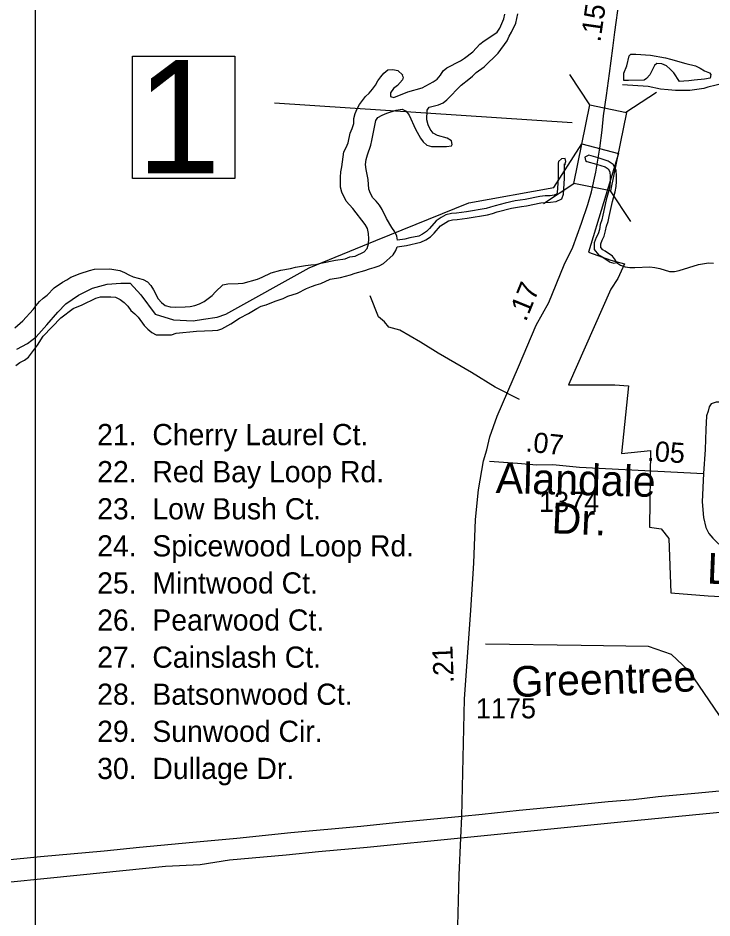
# Model space of a CAD drawing. Extents: x 2290055 to 2389491, y 66597 to 237875.
# Drawn here: x 2334260 to 2336408, y 185046 to 187832 of the extents above; entities that cross this region are included whole.
import ezdxf

# ---------------------------------------------------------------- set-up
doc = ezdxf.new("R2010")
doc.units = 0
for name, color, linetype in [('Exist Boundary Political City Limit New', 7, 'Continuous'), ('Exist Hydrographic Creek Double Shore', 7, 'Continuous'), ('Exist Hydrographic Creek Single Shore', 7, 'Continuous'), ('Exist Hydrographic Pond Under 1500 Sq Ft', 7, 'Continuous'), ('Exist Road Non-System Type 51', 7, 'Continuous'), ('Exist Road Non-System Type 51 Label', 7, 'Continuous'), ('Exist Road Primary US Divided Attributed', 7, 'Continuous'), ('Exist Road Secondary Mileage Hundredths English Label', 7, 'Continuous'), ('Exist Road Secondary Structure Standard Bridge CELL', 7, 'Continuous'), ('Exist Road Secondary Structure Standard Bridge Number Label', 7, 'Continuous'), ('Exist Road Secondary Type 51 Attributed', 7, 'Continuous'), ('Exist Road Secondary Type 51 Label', 7, 'Continuous'), ('Exist Road Secondary Type 51 Number Label', 7, 'Continuous'), ('Map Preparation Boundary City Limit Buffer Line', 7, 'Continuous'), ('Map Preparation Inset Cut Line', 7, 'Continuous')]:
    doc.layers.add(name, color=color, linetype=linetype)

msp = doc.modelspace()

# ---------------------------------------------------------------- linework, layer by layer
at = {"layer": 'Exist Boundary Political City Limit New'}
for points in [[(2334349.5, 186882.9), (2334383.8, 186922.3), (2334408.8, 186947.3), (2334447.8, 186974.8), (2334491, 186996.6), (2334536.5, 187008.4), (2334578.2, 187012), (2334607, 187011.4), (2334640, 186975.4), (2334685, 186915.5), (2334741.8, 186897.6), (2334801.8, 186894.6), (2334834.5, 186900.6), (2334876.5, 186906.5), (2334903.5, 186915.5), (2335161, 187059.3), (2335367.5, 187143.2), (2335654.8, 187260), (2335918.2, 187307.9), (2336005, 187442.7), (2336118.8, 187412.7), (2336026, 187107.2), (2336094.8, 187083.2), (2336136.8, 187071.3), (2336115.8, 187026.3), (2336094.8, 186993.4), (2335963.2, 186696.9), (2336106.8, 186696.9), (2336148.8, 186693.9), (2336127.8, 186484.2), (2336217.5, 186493.2), (2336214.5, 186256.6), (2336250.5, 186250.6), (2336274.5, 186220.7), (2336280.5, 186053), (2336395.5, 186043.8), (2336634, 186031.2)], [(2334256.2, 186807.2), (2334289.8, 186824.5), (2334316.8, 186845.6), (2334349.5, 186882.9)]]:
    msp.add_lwpolyline(points, dxfattribs=at)
at = {"layer": 'Exist Hydrographic Creek Double Shore'}
for points in [[(2335584.5, 187223.3), (2335569.2, 187214.4), (2335554.5, 187204.6), (2335534, 187180.5), (2335524, 187171.3), (2335512.2, 187163.5), (2335500.5, 187157.6), (2335472.2, 187151.7), (2335457.7, 187147.9), (2335434.5, 187144.3), (2335432.7, 187157.1), (2335426, 187170.6), (2335416.7, 187183.6), (2335400.7, 187211.5), (2335387, 187240), (2335378.7, 187253.5), (2335369, 187265.7), (2335358.5, 187275.4), (2335350.7, 187288.8), (2335346, 187302.5), (2335343.5, 187332.9), (2335337.7, 187363.2), (2335336, 187378.5), (2335338, 187394.2), (2335341.5, 187409.1), (2335351.5, 187438.8), (2335355.2, 187453.5), (2335367.2, 187515.1), (2335374, 187524.2), (2335387.5, 187531.5), (2335401.5, 187538.3), (2335430.5, 187547.1), (2335449.2, 187550), (2335461.5, 187544.3), (2335471, 187532.1), (2335490, 187488.5), (2335505.2, 187460.9), (2335514.2, 187448.9), (2335525.2, 187438.7), (2335540, 187435.1), (2335585.7, 187434.8), (2335601.2, 187436.4), (2335603.5, 187441.1), (2335601.5, 187452.7), (2335588, 187460.4), (2335558, 187468.8), (2335545, 187476.4), (2335535.5, 187488.1), (2335529, 187502.1), (2335525.7, 187517.2), (2335526, 187547.3), (2335532.7, 187556.2), (2335561.7, 187563.6), (2335575.7, 187569.6), (2335587.5, 187579.6), (2335631, 187624.4), (2335655.5, 187642.6), (2335667, 187652.4), (2335677.5, 187663.7), (2335703, 187681.2), (2335746.5, 187723.5), (2335773.5, 187761.8), (2335779.7, 187775.8), (2335787.7, 187788.9), (2335801, 187816.6), (2335807, 187844.9)], [(2335742.5, 187788.6), (2335751.2, 187800.8), (2335763.5, 187829.6), (2335766.7, 187844.5)], [(2335345.7, 187148.6), (2335345.2, 187165), (2335342, 187180.5), (2335334, 187193.2), (2335296.2, 187242.5), (2335275.5, 187265.4), (2335262.2, 187293.2), (2335258.5, 187308.7), (2335257.7, 187339.7), (2335259, 187355.8), (2335262, 187371.8), (2335268, 187418.2), (2335275.5, 187431.6), (2335281.5, 187446.1), (2335287.7, 187476.2), (2335294, 187490.5), (2335299, 187505.7), (2335299.5, 187521.1), (2335303.5, 187536.7), (2335309.7, 187551.2), (2335317.2, 187564.2), (2335326, 187577.3), (2335335.5, 187589.4), (2335347, 187599.9), (2335357.5, 187611.9), (2335366.2, 187624.6), (2335373.5, 187638), (2335382.5, 187650.4), (2335392.5, 187661.9), (2335404.2, 187672.5), (2335420, 187673.2), (2335436, 187670.4), (2335450.7, 187655.3), (2335449, 187655.2), (2335452.2, 187649.5), (2335449.5, 187641.3), (2335435, 187623.1), (2335422.2, 187614.2), (2335413.2, 187601.3), (2335413, 187589.8), (2335423.2, 187586.1), (2335466.5, 187603.6), (2335510.7, 187616.4), (2335544.5, 187634.9), (2335557.2, 187643.3), (2335567.2, 187655.3), (2335575.5, 187668.6), (2335587.5, 187678), (2335629.5, 187699.9), (2335642.2, 187708.1), (2335667.2, 187727.9), (2335689.7, 187751.5), (2335702.5, 187761.8), (2335730, 187779.5), (2335742.5, 187788.6)], [(2334321, 186819.7), (2334338.2, 186847.6), (2334393, 186904.5), (2334430.7, 186932.8), (2334459, 186944.2), (2334501.2, 186965.2), (2334516, 186968.9), (2334547.5, 186969.4), (2334562.5, 186967.8), (2334576, 186960.8), (2334589.2, 186951.4), (2334600, 186940.1), (2334609.5, 186927.2), (2334621.5, 186917), (2334632.5, 186906.2), (2334650.7, 186880.3), (2334662, 186868.9), (2334674, 186859.1), (2334688, 186851.4), (2334735, 186851.8), (2334750, 186856.9), (2334812.7, 186863.2), (2334862.2, 186864.6), (2334878.2, 186866.4), (2334891.2, 186870.1), (2334918.5, 186885.2), (2334945.2, 186903.7), (2334973.2, 186917.4), (2334999.7, 186933.2), (2335013.2, 186940.2), (2335028.2, 186944.2), (2335056.2, 186955.5), (2335081, 186964.3), (2335095, 186971), (2335124.7, 186980.9), (2335153.2, 186994.6), (2335168.2, 187000.8), (2335183, 187006.4), (2335197.7, 187010.5), (2335226, 187024.4), (2335258.5, 187029.2), (2335288.7, 187037.9), (2335303.5, 187043), (2335333.2, 187050.8), (2335348, 187056), (2335362.7, 187059.7), (2335377.7, 187065.1), (2335391.5, 187072.2), (2335421, 187099.8), (2335429.7, 187112.3), (2335434, 187124.2), (2335462, 187128.3), (2335507.2, 187138.6), (2335522.2, 187146.1), (2335536.2, 187155.5), (2335548.2, 187166.7), (2335568, 187189.4), (2335592, 187204.5), (2335604.5, 187207.6), (2335619.2, 187208.5), (2335650.5, 187212.4), (2335712.7, 187223.4), (2335728.2, 187227.4), (2335742.5, 187232.3), (2335787.2, 187243.4), (2335818, 187249.4), (2335833.2, 187251.3), (2335878, 187260.4), (2335892.5, 187261.8), (2335908.2, 187262), (2335925, 187264.7), (2335942.5, 187272.3), (2335948, 187287.4), (2335951.2, 187335.4), (2335951.2, 187379.4), (2335951.5, 187380.5), (2335952.2, 187378), (2335955.2, 187388.1), (2335953.2, 187397.5), (2335941.7, 187396.9), (2335933, 187387.9), (2335931.2, 187383.4), (2335931.2, 187335.8), (2335928.2, 187291.4), (2335926.7, 187287.3), (2335919.5, 187284.1), (2335906.5, 187282), (2335891.5, 187281.8), (2335874.7, 187280.2), (2335830, 187271.1), (2335799, 187266.3), (2335768, 187259.6), (2335736.7, 187251.5), (2335722.5, 187246.6), (2335708.5, 187243), (2335647.7, 187232.2), (2335617.5, 187228.5), (2335601.5, 187227.4), (2335584.5, 187223.3)], [(2334250.7, 186873.3), (2334275, 186894.9), (2334307.5, 186929.8), (2334316.5, 186942.3), (2334326.5, 186954.4), (2334338.2, 186965.4), (2334350.7, 186974.7), (2334372, 186997.6), (2334398.2, 187014.8), (2334411.5, 187022), (2334424, 187030.4), (2334452.2, 187041.6), (2334482, 187051.2), (2334497, 187054.7), (2334544.7, 187055.9), (2334575.5, 187050.5), (2334589.5, 187044.6), (2334603.2, 187037.2), (2334617, 187031.1), (2334647.2, 187022.8), (2334661, 187016), (2334671.2, 187004), (2334679.5, 186990.9), (2334694.5, 186963.2), (2334704, 186951.5), (2334716, 186942.2), (2334731.2, 186938.8), (2334746.7, 186936.9), (2334777.2, 186937.9), (2334793, 186939.3), (2334807.5, 186942.6), (2334822.2, 186947.6), (2334836, 186955.2), (2334860.7, 186973.1), (2334871.5, 186984.6), (2334894.5, 187006), (2334909.7, 187009.7), (2334941.5, 187010.1), (2334956.5, 187011.4), (2335001.2, 187023.7), (2335015.5, 187029.7), (2335043.5, 187043.1), (2335073.2, 187052.3), (2335103.2, 187057.1), (2335118.7, 187060.9), (2335150, 187066.6), (2335166, 187068.6), (2335181.7, 187069.2), (2335197, 187073.5), (2335242.5, 187082.8), (2335273, 187086.6), (2335287.5, 187092.6), (2335303.2, 187095.3), (2335331.7, 187108.6), (2335340.2, 187118.4), (2335344.5, 187133.6), (2335345.7, 187148.6)], [(2334253.5, 186757), (2334266.2, 186765.7), (2334280, 186773.3), (2334292.7, 186783), (2334321, 186819.7)]]:
    msp.add_lwpolyline(points, dxfattribs=at)
at = {"layer": 'Exist Hydrographic Creek Single Shore'}
msp.add_lwpolyline([(2336112.2, 187075.3), (2336124.2, 187067.3), (2336138.5, 187061.8), (2336153.7, 187060), (2336169, 187059.6), (2336215, 187061.7), (2336230.5, 187059.9), (2336245.7, 187056.9), (2336276, 187048.1), (2336291.5, 187048.2), (2336306.2, 187050.7), (2336366, 187069.7), (2336397, 187074.8), (2336412.5, 187073.8)], dxfattribs=at)
at = {"layer": 'Exist Hydrographic Pond Under 1500 Sq Ft'}
for points in [[(2336306.7, 187635.4), (2336289.7, 187662.5), (2336278.5, 187674.3), (2336267.2, 187684.3), (2336252.2, 187690.4), (2336237, 187692.1), (2336229.2, 187685.8), (2336215, 187656.8), (2336205.2, 187645.2), (2336198.2, 187640.4), (2336149.5, 187638.9), (2336134.5, 187639.3), (2336135, 187661.2), (2336144, 187684.8), (2336151, 187715), (2336156, 187720.7), (2336171.5, 187720.8), (2336217.2, 187717.2), (2336263.5, 187708.9), (2336279.5, 187705), (2336326.7, 187691.4), (2336357, 187683.9), (2336371.5, 187677.1), (2336384.5, 187669), (2336399.5, 187663.1), (2336404, 187657.8), (2336401.5, 187646), (2336384.7, 187643.1), (2336352, 187640.2), (2336336.2, 187638), (2336320.7, 187637.3), (2336306.7, 187635.4)], [(2336112.2, 187075.3), (2336109.2, 187082.8), (2336100.2, 187095.3), (2336076.7, 187111.1), (2336069.5, 187114.9), (2336063.5, 187122.5), (2336063.5, 187133.2), (2336067.5, 187145.2), (2336073.7, 187156.8), (2336078.5, 187173.2), (2336081.2, 187188), (2336086.2, 187202.5), (2336089, 187218.2), (2336100, 187264.3), (2336108.2, 187294), (2336111, 187310.6), (2336112.5, 187326.7), (2336112.5, 187343.2), (2336110.7, 187361.4), (2336102, 187378.9), (2336086.5, 187389.7), (2336055.7, 187399.8), (2336026.2, 187407.4), (2336014.2, 187402), (2336016.5, 187391.3), (2336020.5, 187388.2), (2336050.5, 187380.4), (2336077.2, 187371.7), (2336086.5, 187365.3), (2336091.2, 187355.8), (2336092.5, 187342.2), (2336092.5, 187327.5), (2336091.2, 187313.2), (2336088.5, 187298.4), (2336080.5, 187269.3), (2336069.5, 187222.6), (2336066.7, 187207.5), (2336061.7, 187193), (2336059.2, 187177.8), (2336055, 187164.4), (2336049, 187152.9), (2336043.5, 187136.4), (2336043.5, 187115.9), (2336056.2, 187099.1), (2336066.5, 187093.9), (2336089.2, 187078.5), (2336089.2, 187077.9), (2336104, 187073.6), (2336112.2, 187075.3)]]:
    msp.add_lwpolyline(points, dxfattribs=at)
at = {"layer": 'Exist Road Non-System Type 51'}
for points in [[(2336271.6, 187610.3), (2336248.6, 187612.4), (2336210.3, 187620.9), (2336130.9, 187625.4)], [(2336446, 187630.2), (2336394.5, 187618.2), (2336382.6, 187613.7), (2336339.5, 187607.6), (2336294.8, 187608.3), (2336271.6, 187610.3)], [(2335811.5, 186651.8), (2335737, 186689.9), (2335663.2, 186734.9), (2335560.8, 186794.9), (2335505.4, 186828.7), (2335441.9, 186866.2), (2335407.5, 186874.9), (2335394.8, 186892.4), (2335376.2, 186907.6), (2335349.6, 186972.6)], [(2335707.2, 185894.8), (2336003, 185891.3), (2336209.8, 185887.7), (2336281.1, 185862.8), (2336334.5, 185812.9), (2336445.1, 185650.3)]]:
    msp.add_lwpolyline(points, dxfattribs=at)
at = {"layer": 'Exist Road Primary US Divided Attributed'}
for points in [[(2335630.6, 185294.5), (2336125.5, 185343.8), (2336305, 185361.3), (2336527.5, 185382.8), (2336999.7, 185430.1), (2337672.9, 185494.7), (2338012.9, 185528.5), (2338279.1, 185553.7), (2338478.3, 185573.4), (2338890.9, 185613.9), (2339256.1, 185649.6), (2339523.5, 185675.4), (2339730.7, 185697.6), (2339957, 185717.2), (2340023.4, 185722.8), (2340151.9, 185736.9), (2340247.2, 185744.3), (2340427.9, 185752.9), (2340522.6, 185753.5), (2340745.8, 185747.4), (2340891.5, 185736.9), (2341135.2, 185711.6)], [(2336526.8, 185448.2), (2336366, 185432.9), (2336241.2, 185421), (2336164.4, 185412.2), (2336086, 185405.5), (2335952.4, 185392.4), (2335811.4, 185379.3), (2335696.7, 185366.8), (2335633.7, 185360.6)], [(2335633.7, 185360.6), (2335428.6, 185340.8), (2335321.2, 185329.8), (2335104, 185309.7), (2334937.2, 185292), (2334801.7, 185279.8), (2334635.8, 185264.9), (2334526.9, 185253.6), (2334330.1, 185235.6), (2334215.1, 185224.3)], [(2334125, 185147.5), (2334452.2, 185180), (2334716.9, 185206.9), (2334824, 185212.3), (2334914.3, 185226), (2335090.1, 185242), (2335190.3, 185251.8), (2335340.3, 185266), (2335630.6, 185294.5)]]:
    msp.add_lwpolyline(points, dxfattribs=at)
at = {"layer": 'Exist Road Secondary Structure Standard Bridge CELL'}
for p, q in [((2336030.1, 187563.2), (2335967.7, 187657.6)), ((2336141.1, 187540.6), (2336235.4, 187603.1)), ((2335885.8, 187257.9), (2335980.2, 187320.4)), ((2336156.1, 187202.9), (2336093.7, 187297.3))]:
    msp.add_line(p, q, dxfattribs=at)
msp.add_lwpolyline([(2335980.2, 187320.4), (2336029.6, 187563.3), (2336143.1, 187540.2), (2336093.7, 187297.3)], close=True, dxfattribs=at)
at = {"layer": 'Exist Road Secondary Structure Standard Bridge Number Label'}
msp.add_line((2335974.6, 187507.9), (2335053.8, 187568.8), dxfattribs=at)
msp.add_lwpolyline([(2334614.4, 187714.5), (2334931.3, 187714.5), (2334931.3, 187335.1), (2334614.4, 187335.1)], close=True, dxfattribs=at)
at = {"layer": 'Exist Road Secondary Type 51 Attributed'}
for points in [[(2336060.1, 187429.2), (2336067.3, 187485.5), (2336072.3, 187529.5), (2336080.8, 187592.1), (2336090, 187660.3), (2336095.4, 187699.5), (2336100.7, 187739.3), (2336107.2, 187789), (2336120.2, 187886), (2336138.2, 188020), (2336142.6, 188114.3)], [(2335700.9, 186461.5), (2335710.6, 186495.7), (2335719.7, 186535.9), (2335742.5, 186600), (2335809.2, 186752.3), (2335864, 186882), (2335902.4, 186951.4), (2335949.9, 187068.3), (2335977.3, 187123.1), (2336004.2, 187197.3), (2336023.7, 187254.8), (2336034.7, 187294.6), (2336048.2, 187355.6), (2336060.1, 187429.2)], [(2336434.7, 186643.7), (2336420.1, 186643.3), (2336405.4, 186637.9), (2336398.5, 186628.6), (2336395.5, 186615.3), (2336390.6, 186600.6), (2336388.7, 186558.8), (2336386.2, 186496.4), (2336381.5, 186422.3)], [(2335633.7, 185360.6), (2335641.5, 185723.7), (2335661.3, 185999.4), (2335670.4, 186145), (2335675.9, 186280.1), (2335685, 186371.5), (2335700.9, 186461.5)], [(2335719.4, 186460.1), (2335805.4, 186454.1), (2335865.6, 186449.3), (2335915.6, 186450.1), (2335997.7, 186441.5), (2336381.5, 186422.3)], [(2336381.5, 186422.3), (2336377.1, 186334.3), (2336381, 186286.6), (2336388.9, 186255.7), (2336397.5, 186236.5), (2336410.3, 186221.8), (2336426.5, 186205.6), (2336447.2, 186194.3), (2336461.6, 186185.4), (2336483, 186181.8), (2336492, 186181.8), (2336505.4, 186182.2), (2336517.7, 186176.6), (2336547.4, 186174.6), (2336576.1, 186174.6), (2336619, 186172.8), (2336679.9, 186171), (2336812.3, 186167.4), (2336938.4, 186157.4)], [(2335630.6, 185294.5), (2335633.7, 185360.6)], [(2335481.6, 181206.5), (2335476.9, 181285.8), (2335484.1, 181825), (2335522.4, 182630.9), (2335566.1, 183492.9), (2335587, 183876), (2335603.8, 184222.1), (2335608.6, 184392.4), (2335611.8, 184517.7), (2335613.4, 184554.6), (2335614.3, 184667.8), (2335621.7, 184751.4), (2335618, 184911), (2335621.7, 185022.4), (2335625, 185178.7), (2335630.6, 185294.5)]]:
    msp.add_lwpolyline(points, dxfattribs=at)
at = {"layer": 'Map Preparation Boundary City Limit Buffer Line'}
for points in [[(2334349.5, 186882.9), (2334383.8, 186922.3), (2334408.8, 186947.3), (2334447.8, 186974.8), (2334491, 186996.6), (2334536.5, 187008.4), (2334578.2, 187012), (2334607, 187011.4), (2334640, 186975.4), (2334685, 186915.5), (2334741.8, 186897.6), (2334801.8, 186894.6), (2334834.5, 186900.6), (2334876.5, 186906.5), (2334903.5, 186915.5), (2335161, 187059.3), (2335367.5, 187143.2), (2335654.8, 187260), (2335918.2, 187307.9), (2336005, 187442.7), (2336118.8, 187412.7), (2336026, 187107.2), (2336094.8, 187083.2), (2336136.8, 187071.3), (2336115.8, 187026.3), (2336094.8, 186993.4), (2335963.2, 186696.9), (2336106.8, 186696.9), (2336148.8, 186693.9), (2336127.8, 186484.2), (2336217.5, 186493.2), (2336214.5, 186256.6), (2336250.5, 186250.6), (2336274.5, 186220.7), (2336280.5, 186053), (2336395.5, 186043.8), (2336634, 186031.2)], [(2334256.2, 186807.2), (2334289.8, 186824.5), (2334316.8, 186845.6), (2334349.5, 186882.9)]]:
    msp.add_lwpolyline(points, dxfattribs=at)
at = {"layer": 'Map Preparation Inset Cut Line'}
msp.add_lwpolyline([(2334313.2, 182878.6), (2352349.2, 182878.6), (2352349.2, 192135.8), (2334313.2, 192135.8)], close=True, dxfattribs=at)

# ---------------------------------------------------------------- texts
at = {"layer": 'Exist Road Non-System Type 51 Label'}
msp.add_text('Greentree', height=95, rotation=1.8028, dxfattribs=at).set_placement((2335788.4, 185730.1))
at = {"layer": 'Exist Road Secondary Mileage Hundredths English Label'}
for s, rotation, p in [('.15', 81.7468, (2336062.2, 187756.1)), ('.17', 67.7227, (2335831.6, 186890.2)), ('.07', 354.0621, (2335829.2, 186490.8)), ('.05', 356.1929, (2336205.8, 186461.7)), ('.21', 92.3462, (2335609, 185774.2))]:
    msp.add_text(s, height=62.5, rotation=rotation, dxfattribs=at).set_placement(p)
at = {"layer": 'Exist Road Secondary Structure Standard Bridge Number Label'}
msp.add_text('1', height=350, dxfattribs=at).set_placement((2334626.9, 187352))
at = {"layer": 'Exist Road Secondary Type 51 Label'}
for s, p in [('21.  Cherry Laurel Ct.', (2334505.3, 186510.1)), ('22.  Red Bay Loop Rd.', (2334505.3, 186395.3)), ('23.  Low Bush Ct.', (2334505.3, 186280.4)), ('24.  Spicewood Loop Rd.', (2334505.3, 186165.6)), ('25.  Mintwood Ct.', (2334505.3, 186050.8)), ('26.  Pearwood Ct.', (2334505.3, 185936)), ('27.  Cainslash Ct.', (2334505.3, 185821.1)), ('28.  Batsonwood Ct.', (2334505.3, 185706.3)), ('29.  Sunwood Cir.', (2334505.3, 185591.5)), ('30.  Dullage Dr.', (2334505.3, 185476.6))]:
    msp.add_text(s, height=65.617, dxfattribs=at).set_placement(p)
for s, rotation, p in [('Alandale', 358.5775, (2335737.9, 186362.1)), ('Dr.', 357.4628, (2335909.9, 186237.7)), ('Lockwood', 357.6703, (2336390.7, 186081.7))]:
    msp.add_text(s, height=95, rotation=rotation, dxfattribs=at).set_placement(p)
at = {"layer": 'Exist Road Secondary Type 51 Number Label'}
for s, p in [('1374', (2335872.6, 186303.3)), ('1175', (2335677.1, 185664.4))]:
    msp.add_text(s, height=62.5, dxfattribs=at).set_placement(p)

doc.saveas('drawing.dxf')
